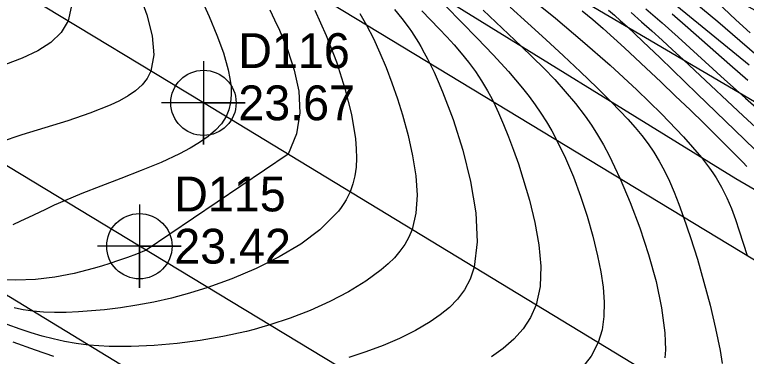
# Model space of a CAD drawing. Extents: x 2356077 to 2359823, y 225951 to 227822.
# Drawn here: x 2356623.2 to 2356675.7, y 227275.5 to 227300.1 of the extents above; entities that cross this region are included whole.
import ezdxf

# ---------------------------------------------------------------- set-up
doc = ezdxf.new("R2010")
doc.units = 0
for name, color, linetype in [('DTM Contours Major', 7, 'Continuous'), ('DTM Contours Minor', 7, 'Continuous'), ('Exist DTM Crownline', 7, 'Continuous'), ('Exist DTM Crownline Cogo Elevation', 7, 'Continuous'), ('Exist DTM Crownline Cogo Number', 7, 'Continuous'), ('Exist DTM Crownline Cogo Point CELL', 7, 'Continuous'), ('Exist Roads EOP', 7, 'Continuous'), ('Exist Roads EOP Cogo Elevation', 7, 'Continuous'), ('Exist Roads EOP Cogo Number', 7, 'Continuous'), ('Exist Roads EOP Cogo Point CELL', 7, 'Continuous'), ('PH Exist DTM Breakline', 7, 'Continuous')]:
    doc.layers.add(name, color=color, linetype=linetype)

msp = doc.modelspace()

# ---------------------------------------------------------------- linework, layer by layer
at = {"layer": 'DTM Contours Major'}
for points in [[(2356622.635, 227313.012), (2356623.255, 227311.581), (2356623.942, 227310.073), (2356624.662, 227308.522), (2356625.381, 227306.963), (2356626.001, 227305.565), (2356626.545, 227304.209), (2356626.968, 227302.916), (2356627.225, 227301.706), (2356627.27, 227300.601), (2356627.058, 227299.622), (2356626.565, 227298.79), (2356625.822, 227298.081), (2356624.876, 227297.476), (2356623.773, 227296.955), (2356622.561, 227296.498)], [(2356658.753, 227300.619), (2356660.035, 227299.471), (2356661.323, 227298.298), (2356662.592, 227297.121), (2356663.814, 227295.965), (2356664.964, 227294.853), (2356666.013, 227293.807), (2356666.631, 227293.171), (2356667.2, 227292.563), (2356667.722, 227291.973), (2356668.203, 227291.39), (2356668.646, 227290.804), (2356669.054, 227290.206), (2356669.455, 227289.546), (2356669.829, 227288.85), (2356670.183, 227288.11), (2356670.524, 227287.316), (2356670.861, 227286.459), (2356671.199, 227285.529), (2356671.69, 227284.082), (2356672.182, 227282.515), (2356672.658, 227280.874), (2356673.1, 227279.205), (2356673.491, 227277.552), (2356673.814, 227275.961), (2356673.971, 227275.027)], [(2356668.487, 227300.499), (2356669.649, 227299.477), (2356670.801, 227298.447), (2356674.136, 227295.426), (2356675.185, 227294.482), (2356675.641, 227294.076), (2356676.988, 227292.89)], [(2356647.985, 227300.152), (2356648.455, 227299.328), (2356648.953, 227298.358), (2356649.423, 227297.337), (2356649.866, 227296.271), (2356650.281, 227295.167), (2356650.669, 227294.031), (2356651.03, 227292.869), (2356651.435, 227291.401), (2356651.767, 227289.932), (2356651.993, 227288.492), (2356652.083, 227287.11), (2356652.005, 227285.817), (2356651.726, 227284.643), (2356651.494, 227284.089), (2356651.203, 227283.57), (2356650.856, 227283.082), (2356650.458, 227282.619), (2356650.012, 227282.178), (2356649.52, 227281.752), (2356648.415, 227280.938), (2356647.176, 227280.177), (2356645.835, 227279.475), (2356644.424, 227278.84), (2356642.975, 227278.278), (2356641.52, 227277.794), (2356640.959, 227277.629), (2356640.401, 227277.476), (2356639.842, 227277.334), (2356639.282, 227277.201), (2356638.718, 227277.078), (2356638.148, 227276.963), (2356636.525, 227276.681), (2356634.872, 227276.461), (2356633.218, 227276.311), (2356631.589, 227276.238), (2356630.014, 227276.249), (2356628.52, 227276.352), (2356627.643, 227276.465), (2356626.8, 227276.612), (2356625.984, 227276.792), (2356625.187, 227277), (2356624.4, 227277.233), (2356623.617, 227277.489), (2356622.681, 227277.818)]]:
    msp.add_lwpolyline(points, dxfattribs=at)
at = {"layer": 'DTM Contours Minor'}
for points in [[(2356677.705, 227300.497), (2356674.545, 227302.289), (2356670.889, 227304.367), (2356670.116, 227304.803), (2356667.921, 227306.029), (2356662.617, 227308.759), (2356661.01, 227309.53), (2356660.486, 227309.591), (2356660.673, 227309.191), (2356661.456, 227308.398), (2356662.704, 227307.299), (2356664.284, 227305.98), (2356666.063, 227304.528), (2356669.168, 227302.005), (2356675.899, 227296.48)], [(2356675.735, 227301.132), (2356671.897, 227303.289), (2356670.213, 227304.219), (2356669.067, 227304.836), (2356668.059, 227305.357), (2356667.244, 227305.746), (2356666.677, 227305.97), (2356666.411, 227305.991), (2356666.476, 227305.798), (2356666.824, 227305.414), (2356667.406, 227304.873), (2356668.17, 227304.205), (2356669.066, 227303.445), (2356671.46, 227301.429), (2356673.646, 227299.57), (2356677.494, 227296.26)], [(2356678.155, 227299.364), (2356675.425, 227300.882), (2356674.011, 227301.65), (2356673.504, 227301.916), (2356673.198, 227302.071), (2356672.932, 227302.199), (2356672.71, 227302.298), (2356672.535, 227302.365), (2356672.409, 227302.397), (2356672.337, 227302.392), (2356672.319, 227302.35), (2356672.351, 227302.273), (2356672.429, 227302.162), (2356672.55, 227302.018), (2356672.71, 227301.845), (2356673.062, 227301.488), (2356673.618, 227300.949), (2356674.055, 227300.534), (2356674.946, 227299.697), (2356675.962, 227298.757)], [(2356632.141, 227301.67), (2356632.715, 227300.064), (2356633.093, 227298.557), (2356633.207, 227297.196), (2356632.991, 227296.026), (2356632.726, 227295.5), (2356632.36, 227295.032), (2356631.902, 227294.612), (2356631.361, 227294.233), (2356630.746, 227293.886), (2356630.065, 227293.563), (2356628.614, 227292.988), (2356627.028, 227292.453), (2356623.739, 227291.434), (2356622.18, 227290.916)], [(2356636.578, 227301.277), (2356637.184, 227299.932), (2356637.732, 227298.607), (2356638.192, 227297.325), (2356638.536, 227296.105), (2356638.663, 227295.48), (2356638.74, 227294.881), (2356638.758, 227294.308), (2356638.71, 227293.762), (2356638.588, 227293.244), (2356638.383, 227292.755), (2356638.052, 227292.245), (2356637.618, 227291.768), (2356637.092, 227291.318), (2356636.482, 227290.891), (2356635.8, 227290.483), (2356635.054, 227290.09), (2356633.725, 227289.469), (2356632.306, 227288.873), (2356630.85, 227288.3), (2356629.412, 227287.75), (2356628.043, 227287.221), (2356626.797, 227286.711), (2356626.062, 227286.384), (2356625.382, 227286.066), (2356624.212, 227285.506), (2356623.648, 227285.241), (2356623.088, 227284.988)], [(2356660.55, 227300.998), (2356662.005, 227299.82), (2356663.955, 227298.178), (2356665.925, 227296.442), (2356667.84, 227294.675), (2356669.621, 227292.94), (2356671.191, 227291.298), (2356672.474, 227289.811), (2356672.773, 227289.429), (2356673.045, 227289.061), (2356673.294, 227288.705), (2356673.521, 227288.358), (2356673.728, 227288.018), (2356673.919, 227287.681), (2356674.297, 227286.924), (2356674.621, 227286.158), (2356674.909, 227285.373), (2356675.18, 227284.554), (2356675.748, 227282.77)], [(2356641.514, 227300.423), (2356641.868, 227299.71), (2356642.217, 227298.962), (2356642.797, 227297.568), (2356643.266, 227296.098), (2356643.597, 227294.567), (2356643.676, 227293.029), (2356643.444, 227291.512), (2356642.831, 227290.051), (2356632.649, 227283.159), (2356631.964, 227282.887), (2356631.308, 227282.638), (2356630.675, 227282.411), (2356630.061, 227282.204), (2356629.459, 227282.015), (2356628.864, 227281.841), (2356627.483, 227281.494), (2356626.102, 227281.233), (2356624.714, 227281.068), (2356623.307, 227281.007), (2356621.873, 227281.059)], [(2356644.762, 227300.392), (2356645.568, 227298.57), (2356646.293, 227296.677), (2356646.905, 227294.771), (2356647.372, 227292.908), (2356647.66, 227291.148), (2356647.721, 227290.448), (2356647.738, 227289.776), (2356647.708, 227289.13), (2356647.625, 227288.511), (2356647.483, 227287.917), (2356647.278, 227287.347), (2356647.145, 227287.062), (2356646.995, 227286.782), (2356646.826, 227286.508), (2356646.641, 227286.239), (2356646.439, 227285.974), (2356646.221, 227285.713), (2356645.098, 227284.621), (2356643.736, 227283.604), (2356642.195, 227282.674), (2356640.533, 227281.836), (2356638.81, 227281.101), (2356637.085, 227280.477), (2356635.757, 227280.066), (2356634.466, 227279.723), (2356633.211, 227279.441), (2356631.994, 227279.212), (2356630.816, 227279.031), (2356629.677, 227278.89), (2356628.726, 227278.798), (2356627.809, 227278.732), (2356626.928, 227278.697), (2356626.087, 227278.692), (2356625.288, 227278.721), (2356624.536, 227278.786), (2356624.186, 227278.831), (2356623.845, 227278.886), (2356623.511, 227278.949), (2356623.18, 227279.02)], [(2356650.46, 227300.45), (2356650.992, 227299.788), (2356651.505, 227299.099), (2356651.678, 227298.851), (2356651.849, 227298.597), (2356652.019, 227298.335), (2356652.188, 227298.064), (2356652.356, 227297.781), (2356652.603, 227297.342), (2356652.842, 227296.89), (2356653.004, 227296.568), (2356653.3, 227295.945), (2356653.604, 227295.265), (2356653.911, 227294.53), (2356654.662, 227292.538), (2356655.356, 227290.352), (2356655.925, 227288.086), (2356656.298, 227285.854), (2356656.404, 227283.767), (2356656.174, 227281.939), (2356655.885, 227281.084), (2356655.486, 227280.328), (2356654.989, 227279.656), (2356654.407, 227279.055), (2356653.75, 227278.512), (2356653.03, 227278.015), (2356651.967, 227277.389), (2356650.83, 227276.821), (2356649.64, 227276.31), (2356648.417, 227275.856), (2356647.182, 227275.457)], [(2356652.434, 227300.341), (2356653.678, 227299.045), (2356654.206, 227298.487), (2356654.734, 227297.907), (2356655.257, 227297.302), (2356655.768, 227296.666), (2356656.262, 227295.992), (2356656.486, 227295.663), (2356656.705, 227295.322), (2356656.921, 227294.968), (2356657.134, 227294.599), (2356657.344, 227294.213), (2356657.553, 227293.809), (2356657.924, 227293.031), (2356658.29, 227292.193), (2356658.65, 227291.298), (2356659.002, 227290.353), (2356659.345, 227289.362), (2356659.677, 227288.331), (2356660.137, 227286.76), (2356660.531, 227285.154), (2356660.817, 227283.557), (2356660.954, 227282.01), (2356660.903, 227280.555), (2356660.622, 227279.234), (2356660.225, 227278.322), (2356659.685, 227277.505), (2356659.023, 227276.77), (2356658.259, 227276.107), (2356657.413, 227275.502)], [(2356654.144, 227300.683), (2356656.4, 227298.38), (2356657.536, 227297.198), (2356658.631, 227296.002), (2356659.65, 227294.795), (2356660.112, 227294.202), (2356660.549, 227293.603), (2356660.965, 227292.992), (2356661.36, 227292.366), (2356661.739, 227291.72), (2356662.101, 227291.049), (2356662.719, 227289.774), (2356663.289, 227288.427), (2356663.808, 227287.029), (2356664.273, 227285.602), (2356664.679, 227284.169), (2356665.022, 227282.75), (2356665.252, 227281.61), (2356665.417, 227280.502), (2356665.501, 227279.432), (2356665.483, 227278.409), (2356665.346, 227277.439), (2356665.069, 227276.53), (2356664.563, 227275.561), (2356663.879, 227274.676)], [(2356656.814, 227300.405), (2356659.552, 227297.803), (2356660.361, 227297.022), (2356661.163, 227296.225), (2356661.951, 227295.408), (2356662.715, 227294.566), (2356663.445, 227293.695), (2356664.133, 227292.791), (2356664.589, 227292.13), (2356665.024, 227291.443), (2356665.443, 227290.722), (2356665.85, 227289.961), (2356666.251, 227289.153), (2356666.65, 227288.289), (2356667.368, 227286.592), (2356668.059, 227284.756), (2356668.689, 227282.841), (2356669.221, 227280.909), (2356669.62, 227279.021), (2356669.849, 227277.238), (2356669.884, 227276.615), (2356669.887, 227276.015), (2356669.856, 227275.436)], [(2356663.93, 227300.352), (2356664.676, 227299.722), (2356665.429, 227299.067), (2356666.188, 227298.389), (2356666.956, 227297.69), (2356667.733, 227296.97), (2356668.521, 227296.232), (2356669.572, 227295.237), (2356670.627, 227294.23), (2356671.665, 227293.228), (2356672.67, 227292.248), (2356673.623, 227291.309), (2356674.83, 227290.103), (2356675.436, 227289.481), (2356675.72, 227289.181)], [(2356665.819, 227300.402), (2356666.239, 227300.032), (2356666.677, 227299.637), (2356667.14, 227299.211), (2356668.267, 227298.154), (2356669.507, 227296.968), (2356672.179, 227294.379), (2356674.862, 227291.779), (2356677.029, 227289.702)], [(2356667.439, 227300.216), (2356668.179, 227299.568), (2356668.918, 227298.909), (2356669.659, 227298.236), (2356670.406, 227297.549), (2356671.163, 227296.847), (2356671.994, 227296.07), (2356675.465, 227292.815), (2356677.263, 227291.153)], [(2356670.386, 227300.119), (2356671.496, 227299.154), (2356674.519, 227296.485), (2356675.794, 227295.37)], [(2356626.035, 227275.52), (2356624.71, 227275.977), (2356623.12, 227276.55)]]:
    msp.add_lwpolyline(points, dxfattribs=at)
at = {"layer": 'Exist DTM Crownline'}
msp.add_lwpolyline([(2357542.756, 226741.609), (2357459.889, 226792.427), (2357374.177, 226844.74), (2357291.426, 226895.083), (2357208.118, 226946.275), (2357125.882, 226996.539), (2357045.017, 227045.595), (2356966.337, 227093.498), (2356883.413, 227143.712), (2356799.704, 227194.618), (2356722.637, 227241.528), (2356636.765, 227293.74), (2356553.053, 227344.465), (2356470.397, 227394.758), (2356383.201, 227447.638), (2356299.889, 227498.478), (2356223.248, 227545.375)], dxfattribs=at)
at = {"layer": 'Exist DTM Crownline Cogo Point CELL'}
msp.add_lwpolyline([(2356636.765, 227296.74), (2356636.765, 227290.74), (2356636.765, 227293.74), (2356639.765, 227293.74), (2356633.765, 227293.74)], dxfattribs=at)
msp.add_circle((2356636.765, 227293.74), 2.344, dxfattribs=at)
at = {"layer": 'Exist Roads EOP'}
for points in [[(2357548.158, 226751.097), (2357465.654, 226801.744), (2357379.741, 226854.27), (2357296.317, 226905.048), (2357214.489, 226955.136), (2357131.706, 227005.719), (2357050.471, 227054.837), (2356971.347, 227103.361), (2356888.766, 227153.021), (2356805.008, 227204.071), (2356729.232, 227250.322), (2356641.873, 227303.321), (2356558.204, 227353.943), (2356475.441, 227404.348), (2356389.192, 227456.864), (2356305.906, 227507.596), (2356229.771, 227554.142)], [(2357548.158, 226751.097), (2357551.518, 226748.955), (2357539.932, 226730.044), (2357536.732, 226732.588), (2357457.094, 226780.918), (2357368.575, 226834.971), (2357285.95, 226885.112), (2357202.56, 226936.462), (2357119.743, 226986.718), (2357040.047, 227034.838), (2356959.55, 227083.993), (2356876.77, 227134.388), (2356794.33, 227184.148), (2356716.529, 227232.438), (2356632.17, 227283.448), (2356547.589, 227334.799), (2356465.16, 227384.805), (2356376.528, 227438.798), (2356293.908, 227488.913), (2356217.843, 227535.566)]]:
    msp.add_lwpolyline(points, dxfattribs=at)
at = {"layer": 'Exist Roads EOP Cogo Point CELL'}
msp.add_lwpolyline([(2356632.17, 227286.448), (2356632.17, 227280.448), (2356632.17, 227283.448), (2356635.17, 227283.448), (2356629.17, 227283.448)], dxfattribs=at)
msp.add_circle((2356632.17, 227283.448), 2.344, dxfattribs=at)
at = {"layer": 'PH Exist DTM Breakline'}
for points in [[(2356855.847, 227178.772), (2356834.49, 227192.255), (2356810.399, 227206.967), (2356788.735, 227220.136), (2356766.278, 227233.766), (2356744.171, 227246.698), (2356720.307, 227261.266), (2356695.176, 227276.508), (2356674.936, 227288.289), (2356652.397, 227302.228), (2356630.481, 227315.802), (2356612.536, 227326.207), (2356593.177, 227338.498), (2356576.924, 227348.664), (2356557.519, 227360.393), (2356536.799, 227373.48)], [(2356618.2, 227329.643), (2356632.102, 227320.783), (2356642.968, 227313.646), (2356652.714, 227307.432), (2356664.355, 227300.849), (2356676.694, 227293.595), (2356689.114, 227286.458), (2356701.726, 227278.246), (2356715.471, 227270.812)], [(2356874.006, 227127.776), (2356827.187, 227157.253), (2356798.45, 227174.201), (2356773.903, 227189.099), (2356754.358, 227199.973), (2356736.653, 227209.957), (2356718.488, 227220.641), (2356700.429, 227231.907), (2356681.257, 227242.915), (2356663.176, 227254.535), (2356644.166, 227266.793), (2356622.923, 227279.772), (2356610.333, 227287.071), (2356602.922, 227291.069), (2356601.494, 227294.51)]]:
    msp.add_lwpolyline(points, dxfattribs=at)

# ---------------------------------------------------------------- texts
at = {"layer": 'Exist DTM Crownline Cogo Elevation'}
msp.add_text('23.67', height=2.5, dxfattribs=at).set_placement((2356639.265, 227292.49))
at = {"layer": 'Exist DTM Crownline Cogo Number'}
msp.add_text('D116', height=2.5, dxfattribs=at).set_placement((2356639.265, 227296.24))
at = {"layer": 'Exist Roads EOP Cogo Elevation'}
msp.add_text('23.42', height=2.5, dxfattribs=at).set_placement((2356634.67, 227282.198))
at = {"layer": 'Exist Roads EOP Cogo Number'}
msp.add_text('D115', height=2.5, dxfattribs=at).set_placement((2356634.67, 227285.948))

doc.saveas('drawing.dxf')
